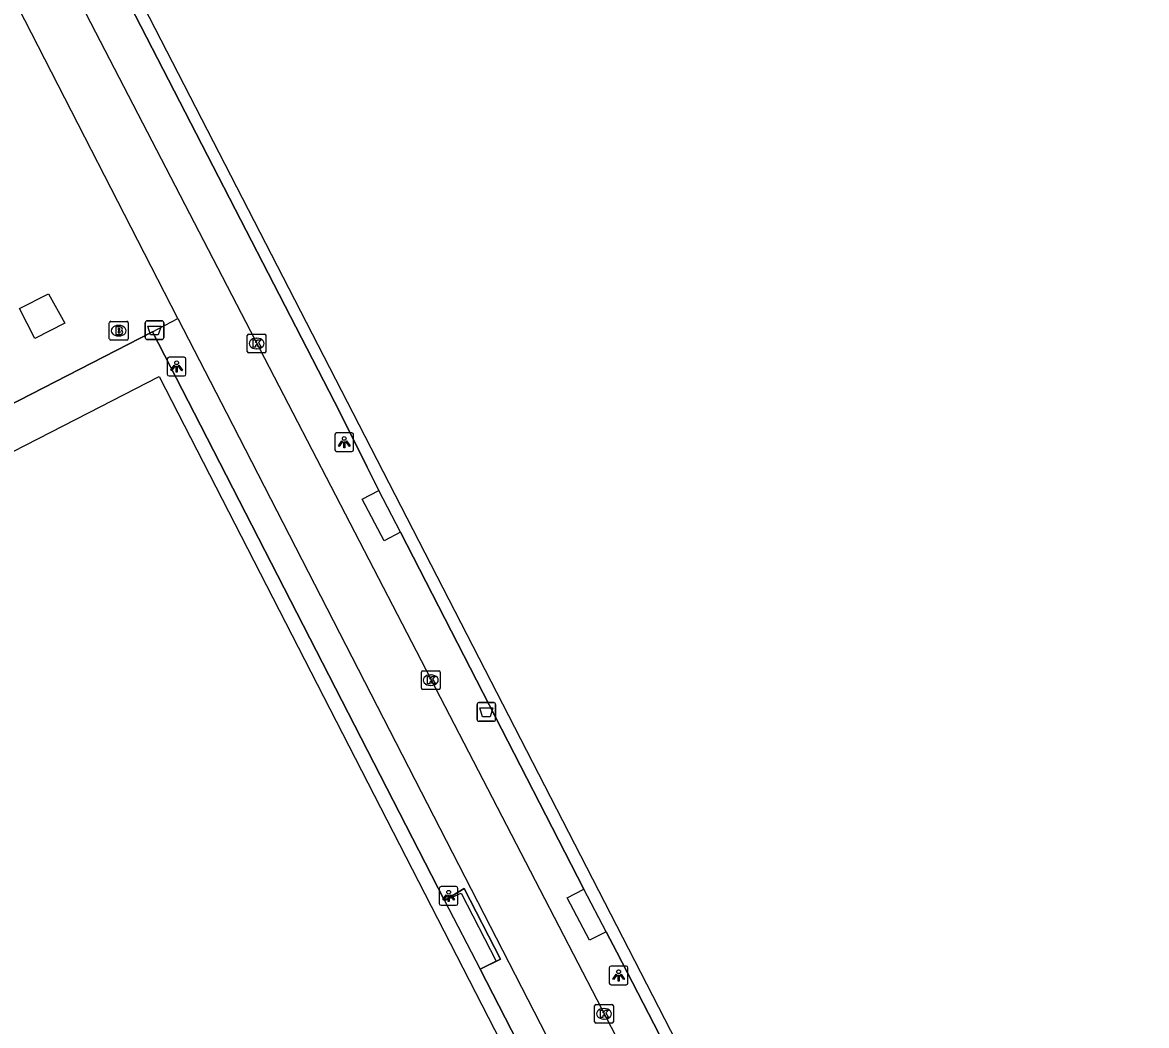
# Model space of a CAD drawing. Extents: x 158838 to 160074, y 386376 to 387776.
# Drawn here: x 159515.9 to 159575.9, y 387467.3 to 387520.8 of the extents above; entities that cross this region are included whole.
import ezdxf

# ---------------------------------------------------------------- set-up
doc = ezdxf.new("R2010")
doc.units = 0
for name, color, linetype in [('IMGEO_Afvalbak', 7, 'Continuous'), ('IMGEO_Brandkraan', 7, 'Continuous'), ('IMGEO_Groenvoorziening', 7, 'Continuous'), ('IMGEO_Hek', 7, 'Continuous'), ('IMGEO_Kolk', 7, 'Continuous'), ('IMGEO_Lichtpunt', 7, 'Continuous'), ('IMGEO_Rijbaan_lokaal_open', 7, 'Continuous'), ('IMGEO_Voetpad_open', 7, 'Continuous')]:
    doc.layers.add(name, color=color, linetype=linetype)

msp = doc.modelspace()

# ---------------------------------------------------------------- linework, layer by layer
at = {"layer": 'IMGEO_Afvalbak'}
for p, q in [((159522.479, 387504.017), (159522.479, 387504.817)), ((159522.479, 387504.817), (159522.479, 387504.017)), ((159522.579, 387504.917), (159523.369, 387504.917)), ((159523.369, 387504.917), (159522.579, 387504.917)), ((159523.469, 387504.817), (159523.469, 387504.017)), ((159523.469, 387504.017), (159523.469, 387504.817)), ((159523.369, 387503.917), (159522.579, 387503.917)), ((159522.579, 387503.917), (159523.369, 387503.917)), ((159540.288, 387484.537), (159541.078, 387484.537)), ((159541.078, 387484.537), (159540.288, 387484.537)), ((159540.188, 387483.637), (159540.188, 387484.437)), ((159540.188, 387484.437), (159540.188, 387483.637)), ((159541.178, 387484.437), (159541.178, 387483.637)), ((159541.178, 387483.637), (159541.178, 387484.437)), ((159541.078, 387483.537), (159540.288, 387483.537)), ((159540.288, 387483.537), (159541.078, 387483.537))]:
    msp.add_line(p, q, dxfattribs=at)
for points in [[(159522.622, 387504.631), (159523.326, 387504.631), (159523.177, 387504.161), (159522.771, 387504.161), (159522.622, 387504.631)], [(159540.331, 387484.251), (159541.035, 387484.251), (159540.886, 387483.781), (159540.48, 387483.781), (159540.331, 387484.251)]]:
    msp.add_lwpolyline(points, dxfattribs=at)
for centre, start, end in [((159522.579, 387504.817), 90, 180), ((159522.579, 387504.817), 90, 180), ((159523.369, 387504.817), 0, 90), ((159523.369, 387504.817), 360, 90), ((159522.579, 387504.017), 180, 270), ((159522.579, 387504.017), 180, 270), ((159523.369, 387504.017), 270, 0), ((159523.369, 387504.017), 270, 0), ((159540.288, 387484.437), 90, 180), ((159540.288, 387484.437), 90, 180), ((159541.078, 387484.437), 0, 90), ((159541.078, 387484.437), 360, 90), ((159540.288, 387483.637), 180, 270), ((159540.288, 387483.637), 180, 270), ((159541.078, 387483.637), 270, 0), ((159541.078, 387483.637), 270, 0)]:
    msp.add_arc(centre, 0.1, start, end, dxfattribs=at)
at = {"layer": 'IMGEO_Brandkraan'}
for p, q in [((159520.565, 387503.962), (159520.565, 387504.814)), ((159520.64, 387504.888), (159521.492, 387504.888)), ((159521.053, 387504.668), (159521.078, 387504.668)), ((159521.566, 387504.814), (159521.566, 387503.962)), ((159521.492, 387503.888), (159520.64, 387503.888)), ((159521.076, 387504.108), (159521.051, 387504.108))]:
    msp.add_line(p, q, dxfattribs=at)
for points in [[(159520.565, 387503.962), (159520.565, 387504.814)], [(159520.64, 387504.888), (159521.492, 387504.888)], [(159520.913, 387504.588), (159520.913, 387504.188), (159521.126, 387504.188)], [(159521.144, 387504.588), (159520.913, 387504.588)], [(159521.092, 387504.507), (159521.038, 387504.507), (159521.038, 387504.431)], [(159521.038, 387504.431), (159521.091, 387504.431)], [(159521.1, 387504.355), (159521.038, 387504.355), (159521.038, 387504.274)], [(159521.566, 387504.814), (159521.566, 387503.962)], [(159521.492, 387503.888), (159520.64, 387503.888)], [(159521.038, 387504.274), (159521.1, 387504.274)]]:
    msp.add_lwpolyline(points, dxfattribs=at)
for centre, radius, start, end in [((159520.642, 387504.812), 0.0765, 91.55205, 178.44795), ((159520.642, 387504.812), 0.0765, 91.55205, 178.44795), ((159521.093, 387504.469), 0.0379, 267.82845, 90.93552), ((159521.101, 387504.314), 0.0404, 269.87594, 90.50774), ((159521.148, 387504.443), 0.145, 59.4692, 91.53667), ((159521.173, 387504.49), 0.0922, 285.51372, 58.15012), ((159521.178, 387504.298), 0.105, 301.31148, 78.98903), ((159521.49, 387504.812), 0.0765, 1.55205, 88.44795), ((159521.49, 387504.812), 0.0765, 1.55205, 88.44795), ((159520.642, 387503.964), 0.0765, 181.55205, 268.44795), ((159520.642, 387503.964), 0.0765, 181.55205, 268.44795), ((159521.132, 387504.439), 0.251, 268.66757, 293.53466), ((159521.49, 387503.964), 0.0765, 271.55205, 358.44795), ((159521.49, 387503.964), 0.0765, 271.55205, 358.44795)]:
    msp.add_arc(centre, radius, start, end, dxfattribs=at)
for centre, major_axis, ratio, start_param, end_param in [((159521.052, 387504.388), (-0.387, 0.002), 0.722429, 4.712389, 7.853982), ((159521.077, 387504.388), (-0.39, 0.002), 0.717154, 1.570796, 4.712389)]:
    msp.add_ellipse(centre, major_axis=major_axis, ratio=ratio, start_param=start_param, end_param=end_param, dxfattribs=at)
at = {"layer": 'IMGEO_Groenvoorziening'}
for points in [[(159598.772, 387500), (159570.543, 387554.916), (159518.951, 387528.406), (159533.555, 387500), (159563.94, 387440.9), (159615.515, 387467.428), (159598.772, 387500)], [(159566.788, 387417.081), (159515.222, 387390.585), (159500, 387420.242), (159471.648, 387475.48), (159500, 387490.024), (159519.446, 387500), (159523.231, 387501.942), (159524.228, 387500), (159566.788, 387417.081)]]:
    msp.add_lwpolyline(points, dxfattribs=at)
at = {"layer": 'IMGEO_Hek'}
for points in [[(159518.128, 387528.666), (159532.881, 387500), (159534.319, 387497.107), (159534.94, 387495.858)], [(159525.094, 387500), (159522.874, 387504.328), (159514.429, 387500)], [(159538.46, 387473.969), (159525.094, 387500)], [(159536.097, 387493.631), (159545.89, 387474.584)], [(159540.348, 387470.306), (159541.436, 387470.833), (159539.507, 387474.611), (159538.46, 387473.969)], [(159547.077, 387472.304), (159547.645, 387471.204), (159563.695, 387440.125)], [(159551.3, 387449.56), (159551.056, 387449.456), (159540.348, 387470.306)]]:
    msp.add_lwpolyline(points, dxfattribs=at)
at = {"layer": 'IMGEO_Kolk'}
for p, q in [((159527.925, 387503.278), (159527.925, 387504.13)), ((159528, 387504.204), (159528.852, 387504.204)), ((159528.413, 387503.984), (159528.438, 387503.984)), ((159528.926, 387504.13), (159528.926, 387503.278)), ((159528.852, 387503.204), (159528, 387503.204)), ((159528.436, 387503.424), (159528.411, 387503.424)), ((159537.22, 387485.304), (159537.22, 387486.156)), ((159537.295, 387486.23), (159538.147, 387486.23)), ((159537.708, 387486.01), (159537.733, 387486.01)), ((159538.221, 387486.156), (159538.221, 387485.304)), ((159538.147, 387485.23), (159537.295, 387485.23)), ((159537.731, 387485.45), (159537.706, 387485.45)), ((159546.461, 387467.495), (159546.461, 387468.347)), ((159546.536, 387468.421), (159547.388, 387468.421)), ((159547.462, 387468.347), (159547.462, 387467.495)), ((159546.949, 387468.201), (159546.974, 387468.201)), ((159547.388, 387467.421), (159546.536, 387467.421)), ((159546.972, 387467.641), (159546.947, 387467.641))]:
    msp.add_line(p, q, dxfattribs=at)
for points in [[(159527.925, 387503.278), (159527.925, 387504.13)], [(159528, 387504.204), (159528.852, 387504.204)], [(159528.246, 387503.904), (159528.369, 387503.904), (159528.369, 387503.753), (159528.499, 387503.904), (159528.663, 387503.904), (159528.517, 387503.753), (159528.67, 387503.504), (159528.518, 387503.504), (159528.433, 387503.668), (159528.369, 387503.601), (159528.369, 387503.504), (159528.246, 387503.504), (159528.246, 387503.904)], [(159528.926, 387504.13), (159528.926, 387503.278)], [(159528.852, 387503.204), (159528, 387503.204)], [(159537.22, 387485.304), (159537.22, 387486.156)], [(159537.295, 387486.23), (159538.147, 387486.23)], [(159537.541, 387485.93), (159537.664, 387485.93), (159537.664, 387485.779), (159537.794, 387485.93), (159537.958, 387485.93), (159537.812, 387485.779), (159537.965, 387485.53), (159537.813, 387485.53), (159537.728, 387485.694), (159537.664, 387485.627), (159537.664, 387485.53), (159537.541, 387485.53), (159537.541, 387485.93)], [(159538.221, 387486.156), (159538.221, 387485.304)], [(159538.147, 387485.23), (159537.295, 387485.23)], [(159546.461, 387467.495), (159546.461, 387468.347)], [(159546.536, 387468.421), (159547.388, 387468.421)], [(159547.462, 387468.347), (159547.462, 387467.495)], [(159546.782, 387468.121), (159546.905, 387468.121), (159546.905, 387467.97), (159547.035, 387468.121), (159547.199, 387468.121), (159547.053, 387467.97), (159547.206, 387467.721), (159547.054, 387467.721), (159546.969, 387467.885), (159546.905, 387467.818), (159546.905, 387467.721), (159546.782, 387467.721), (159546.782, 387468.121)], [(159547.388, 387467.421), (159546.536, 387467.421)]]:
    msp.add_lwpolyline(points, dxfattribs=at)
for centre, start, end in [((159528.002, 387504.128), 91.55205, 178.44795), ((159528.002, 387504.128), 91.55205, 178.44795), ((159528.85, 387504.128), 1.55205, 88.44795), ((159528.85, 387504.128), 1.55205, 88.44795), ((159528.002, 387503.28), 181.55205, 268.44795), ((159528.002, 387503.28), 181.55205, 268.44795), ((159528.85, 387503.28), 271.55205, 358.44795), ((159528.85, 387503.28), 271.55205, 358.44795), ((159537.297, 387486.154), 91.55205, 178.44795), ((159537.297, 387486.154), 91.55205, 178.44795), ((159538.145, 387486.154), 1.55205, 88.44795), ((159538.145, 387486.154), 1.55205, 88.44795), ((159537.297, 387485.306), 181.55205, 268.44795), ((159537.297, 387485.306), 181.55205, 268.44795), ((159538.145, 387485.306), 271.55205, 358.44795), ((159538.145, 387485.306), 271.55205, 358.44795), ((159546.538, 387468.345), 91.55205, 178.44795), ((159546.538, 387468.345), 91.55205, 178.44795), ((159547.386, 387468.345), 1.55205, 88.44795), ((159547.386, 387468.345), 1.55205, 88.44795), ((159546.538, 387467.497), 181.55205, 268.44795), ((159546.538, 387467.497), 181.55205, 268.44795), ((159547.386, 387467.497), 271.55205, 358.44795), ((159547.386, 387467.497), 271.55205, 358.44795)]:
    msp.add_arc(centre, 0.0765, start, end, dxfattribs=at)
for centre, major_axis, ratio, start_param, end_param in [((159528.412, 387503.704), (-0.387, 0.002), 0.722429, 4.712389, 7.853982), ((159528.437, 387503.704), (-0.39, 0.002), 0.717154, 1.570796, 4.712389), ((159537.707, 387485.73), (-0.387, 0.002), 0.722429, 4.712389, 7.853982), ((159537.732, 387485.73), (-0.39, 0.002), 0.717154, 1.570796, 4.712389), ((159546.948, 387467.921), (-0.387, 0.002), 0.722429, 4.712389, 7.853982), ((159546.973, 387467.921), (-0.39, 0.002), 0.717154, 1.570796, 4.712389)]:
    msp.add_ellipse(centre, major_axis=major_axis, ratio=ratio, start_param=start_param, end_param=end_param, dxfattribs=at)
at = {"layer": 'IMGEO_Lichtpunt'}
for p, q in [((159523.658, 387502.878), (159523.658, 387502.071)), ((159523.658, 387502.878), (159523.658, 387502.071)), ((159524.56, 387502.973), (159523.752, 387502.973)), ((159524.56, 387502.973), (159523.752, 387502.973)), ((159524.654, 387502.071), (159524.654, 387502.878)), ((159524.654, 387502.071), (159524.654, 387502.878)), ((159523.752, 387501.977), (159524.56, 387501.977)), ((159523.752, 387501.977), (159524.56, 387501.977)), ((159533.505, 387498.936), (159532.697, 387498.936)), ((159533.505, 387498.936), (159532.697, 387498.936)), ((159532.603, 387498.841), (159532.603, 387498.034)), ((159532.603, 387498.841), (159532.603, 387498.034)), ((159533.599, 387498.034), (159533.599, 387498.841)), ((159533.599, 387498.034), (159533.599, 387498.841)), ((159532.697, 387497.94), (159533.505, 387497.94)), ((159532.697, 387497.94), (159533.505, 387497.94)), ((159538.175, 387474.615), (159538.175, 387473.808)), ((159538.175, 387474.615), (159538.175, 387473.808)), ((159539.077, 387474.71), (159538.269, 387474.71)), ((159539.077, 387474.71), (159538.269, 387474.71)), ((159539.171, 387473.808), (159539.171, 387474.615)), ((159539.171, 387473.808), (159539.171, 387474.615)), ((159538.269, 387473.714), (159539.077, 387473.714)), ((159538.269, 387473.714), (159539.077, 387473.714)), ((159547.247, 387470.372), (159547.247, 387469.565)), ((159547.247, 387470.372), (159547.247, 387469.565)), ((159548.149, 387470.467), (159547.341, 387470.467)), ((159548.149, 387470.467), (159547.341, 387470.467)), ((159548.243, 387469.565), (159548.243, 387470.372)), ((159548.243, 387469.565), (159548.243, 387470.372)), ((159547.341, 387469.471), (159548.149, 387469.471)), ((159547.341, 387469.471), (159548.149, 387469.471))]:
    msp.add_line(p, q, dxfattribs=at)
for points in [[(159524.032, 387502.542), (159524.071, 387502.514), (159523.883, 387502.252), (159523.845, 387502.279), (159524.032, 387502.542)], [(159524.244, 387502.514), (159524.282, 387502.541), (159524.469, 387502.279), (159524.43, 387502.251), (159524.244, 387502.514)], [(159524.134, 387502.494), (159524.181, 387502.494), (159524.181, 387502.172), (159524.134, 387502.172), (159524.134, 387502.494)], [(159532.977, 387498.505), (159533.016, 387498.477), (159532.828, 387498.215), (159532.79, 387498.242), (159532.977, 387498.505)], [(159533.079, 387498.457), (159533.126, 387498.457), (159533.126, 387498.135), (159533.079, 387498.135), (159533.079, 387498.457)], [(159533.189, 387498.477), (159533.227, 387498.504), (159533.414, 387498.242), (159533.375, 387498.214), (159533.189, 387498.477)], [(159538.549, 387474.279), (159538.588, 387474.251), (159538.4, 387473.989), (159538.362, 387474.016), (159538.549, 387474.279)], [(159538.651, 387474.231), (159538.698, 387474.231), (159538.698, 387473.909), (159538.651, 387473.909), (159538.651, 387474.231)], [(159538.761, 387474.251), (159538.799, 387474.278), (159538.986, 387474.016), (159538.947, 387473.988), (159538.761, 387474.251)], [(159547.621, 387470.036), (159547.66, 387470.008), (159547.472, 387469.746), (159547.434, 387469.773), (159547.621, 387470.036)], [(159547.723, 387469.988), (159547.77, 387469.988), (159547.77, 387469.666), (159547.723, 387469.666), (159547.723, 387469.988)], [(159547.833, 387470.008), (159547.871, 387470.035), (159548.058, 387469.773), (159548.019, 387469.745), (159547.833, 387470.008)]]:
    msp.add_lwpolyline(points, dxfattribs=at)
for centre in [(159524.157, 387502.676), (159533.102, 387498.639), (159538.674, 387474.413), (159547.746, 387470.17)]:
    msp.add_circle(centre, 0.0994, dxfattribs=at)
for centre, start, end in [((159523.752, 387502.878), 90, 180), ((159523.752, 387502.878), 90, 180), ((159524.56, 387502.878), 0, 90), ((159524.56, 387502.878), 0, 90), ((159523.752, 387502.071), 180, 270), ((159523.752, 387502.071), 180, 270), ((159524.56, 387502.071), 270, 0), ((159524.56, 387502.071), 270, 360), ((159532.697, 387498.841), 90, 180), ((159532.697, 387498.841), 90, 180), ((159533.505, 387498.841), 0, 90), ((159533.505, 387498.841), 0, 90), ((159532.697, 387498.034), 180, 270), ((159532.697, 387498.034), 180, 270), ((159533.505, 387498.034), 270, 0), ((159533.505, 387498.034), 270, 360), ((159538.269, 387474.615), 90, 180), ((159538.269, 387474.615), 90, 180), ((159539.077, 387474.615), 0, 90), ((159539.077, 387474.615), 0, 90), ((159538.269, 387473.808), 180, 270), ((159538.269, 387473.808), 180, 270), ((159539.077, 387473.808), 270, 0), ((159539.077, 387473.808), 270, 360), ((159547.341, 387470.372), 90, 180), ((159547.341, 387470.372), 90, 180), ((159548.149, 387470.372), 0, 90), ((159548.149, 387470.372), 0, 90), ((159547.341, 387469.565), 180, 270), ((159547.341, 387469.565), 180, 270), ((159548.149, 387469.565), 270, 0), ((159548.149, 387469.565), 270, 360)]:
    msp.add_arc(centre, 0.0946, start, end, dxfattribs=at)
at = {"layer": 'IMGEO_Rijbaan_lokaal_open'}
for points in [[(159524.228, 387505.034), (159515.693, 387521.653), (159513.333, 387526.249), (159513.533, 387526.35), (159516.052, 387527.628)], [(159516.052, 387527.628), (159530.363, 387500), (159608.427, 387349.289), (159609.967, 387349.169)], [(159524.228, 387505.034), (159526.814, 387500), (159570.348, 387415.234), (159611.894, 387333.991), (159611.73, 387333.912), (159614.551, 387328.398), (159613.246, 387327.722)]]:
    msp.add_lwpolyline(points, dxfattribs=at)
at = {"layer": 'IMGEO_Voetpad_open'}
for points in [[(159534.94, 387495.858), (159534.319, 387497.107), (159532.881, 387500), (159518.128, 387528.666), (159570.791, 387555.718)], [(159515.778, 387505.57), (159517.321, 387506.363), (159518.186, 387504.797), (159516.585, 387503.978), (159515.778, 387505.57)], [(159522.874, 387504.328), (159524.228, 387505.034)], [(159485.768, 387446.37), (159469.949, 387477.206), (159500, 387492.606), (159514.429, 387500), (159522.874, 387504.328)], [(159522.874, 387504.328), (159525.094, 387500), (159538.46, 387473.969)], [(159536.097, 387493.631), (159535.228, 387493.179), (159534.061, 387495.402), (159534.94, 387495.858)], [(159536.097, 387493.631), (159534.94, 387495.858)], [(159545.89, 387474.584), (159536.097, 387493.631)], [(159538.46, 387473.969), (159539.507, 387474.611), (159541.436, 387470.833), (159540.348, 387470.306)], [(159538.46, 387473.969), (159539.35, 387474.368), (159541.207, 387470.731), (159540.348, 387470.306)], [(159547.077, 387472.304), (159546.197, 387471.857), (159544.994, 387474.117), (159545.89, 387474.584)], [(159547.077, 387472.304), (159545.89, 387474.584)], [(159538.46, 387473.969), (159540.348, 387470.306)], [(159563.695, 387440.125), (159547.645, 387471.204), (159547.077, 387472.304)], [(159540.348, 387470.306), (159551.056, 387449.456), (159551.3, 387449.56)]]:
    msp.add_lwpolyline(points, dxfattribs=at)

doc.saveas('drawing.dxf')
